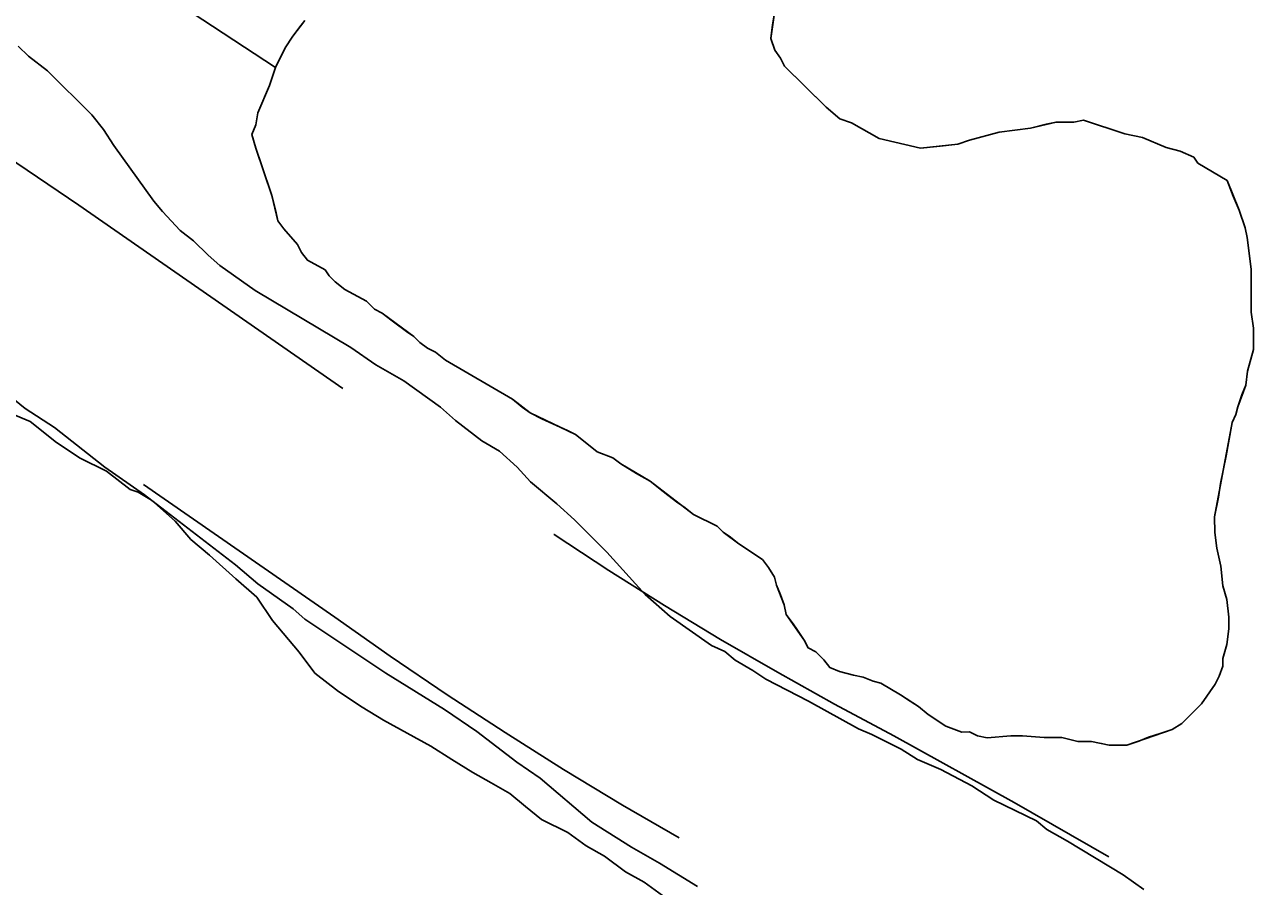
# Model space of a CAD drawing. Extents: x 3172231 to 3210228, y 940198 to 965780.
# Drawn here: x 3177136.2 to 3177327.6, y 963652.8 to 963787 of the extents above; entities that cross this region are included whole.
import ezdxf

# ---------------------------------------------------------------- set-up
doc = ezdxf.new("R2010")
doc.units = 0
for name, color, linetype in [('V-ROAD-CNTR', 7, 'Continuous'), ('V-SITE-VEGE', 7, 'Continuous'), ('V-TOPO-SHOR', 7, 'Continuous'), ('V-WETL-SWMP', 7, 'Continuous')]:
    doc.layers.add(name, color=color, linetype=linetype)

msp = doc.modelspace()

# ---------------------------------------------------------------- linework, layer by layer
at = {"layer": 'V-ROAD-CNTR'}
for points in [[(3177185.751, 963730.357), (3177144.608, 963758.88), (3177106.082, 963784.973), (3177106.082, 963784.972), (3177106.419, 963784.744), (3177103.928, 963786.369)], [(3177238.136, 963660.328), (3177229.316, 963665.453), (3177220.124, 963671.009), (3177211.028, 963676.728), (3177202.035, 963682.603), (3177193.146, 963688.633), (3177184.528, 963694.702), (3177154.704, 963715.377)], [(3177305.087, 963657.394), (3177290.335, 963665.871), (3177271.583, 963676.218), (3177262.373, 963681.147), (3177253.45, 963686.126), (3177244.612, 963691.261), (3177235.868, 963696.547), (3177227.216, 963701.986), (3177218.661, 963707.575), (3177218.639, 963707.59)]]:
    msp.add_lwpolyline(points, dxfattribs=at)
at = {"layer": 'V-SITE-VEGE'}
for p, q in [((3177177.99, 963785.23), (3177179.821, 963787.685)), ((3177253.021, 963788.838), (3177252.421, 963784.855)), ((3177135.181, 963783.686), (3177136.786, 963782.092)), ((3177176.772, 963783.389), (3177177.99, 963785.23)), ((3177252.421, 963784.855), (3177253.037, 963783.02)), ((3177136.786, 963782.092), (3177139.766, 963779.815)), ((3177175.25, 963780.321), (3177176.772, 963783.389)), ((3177253.037, 963783.02), (3177253.961, 963781.795)), ((3177253.961, 963781.795), (3177254.577, 963780.573)), ((3177139.766, 963779.815), (3177146.65, 963772.977)), ((3177174.338, 963777.562), (3177175.25, 963780.321)), ((3177254.577, 963780.573), (3177261.03, 963774.162)), ((3177172.516, 963773.267), (3177174.338, 963777.562)), ((3177261.03, 963774.162), (3177263.181, 963772.331)), ((3177146.65, 963772.977), (3177148.487, 963770.695)), ((3177172.215, 963771.428), (3177172.516, 963773.267)), ((3177263.181, 963772.331), (3177265.02, 963771.723)), ((3177299.629, 963771.834), (3177301.161, 963772.145)), ((3177301.161, 963772.145), (3177307.6, 963770.021)), ((3177148.487, 963770.695), (3177150.094, 963768.184)), ((3177171.606, 963769.892), (3177172.215, 963771.428)), ((3177265.02, 963771.723), (3177269.314, 963769.288)), ((3177283.405, 963769.026), (3177287.996, 963770.267)), ((3177287.996, 963770.267), (3177292.893, 963770.894)), ((3177292.893, 963770.894), (3177296.872, 963771.826)), ((3177296.872, 963771.826), (3177299.629, 963771.834)), ((3177150.094, 963768.184), (3177156.298, 963759.515)), ((3177172.227, 963767.752), (3177171.606, 963769.892)), ((3177269.314, 963769.288), (3177275.751, 963767.775)), ((3177275.751, 963767.775), (3177281.57, 963768.407)), ((3177281.57, 963768.407), (3177283.405, 963769.026)), ((3177307.6, 963770.021), (3177310.356, 963769.415)), ((3177310.356, 963769.415), (3177314.039, 963767.9)), ((3177174.701, 963760.412), (3177172.227, 963767.752)), ((3177314.039, 963767.9), (3177316.183, 963767.293)), ((3177316.183, 963767.293), (3177318.331, 963766.382)), ((3177318.331, 963766.382), (3177318.948, 963765.464)), ((3177318.948, 963765.464), (3177323.55, 963762.722)), ((3177323.55, 963762.722), (3177325.401, 963758.133)), ((3177156.298, 963759.515), (3177157.678, 963757.92)), ((3177175.633, 963756.431), (3177174.701, 963760.412)), ((3177157.678, 963757.92), (3177160.428, 963754.956)), ((3177325.401, 963758.133), (3177326.329, 963755.38)), ((3177160.428, 963754.956), (3177162.493, 963753.363)), ((3177176.554, 963755.208), (3177175.633, 963756.431)), ((3177178.707, 963752.767), (3177176.554, 963755.208)), ((3177326.329, 963755.38), (3177326.638, 963753.848)), ((3177162.493, 963753.363), (3177164.787, 963751.083)), ((3177326.638, 963753.848), (3177327.269, 963748.951)), ((3177164.787, 963751.083), (3177166.622, 963749.488)), ((3177179.323, 963751.542), (3177178.707, 963752.767)), ((3177180.247, 963750.319), (3177179.323, 963751.542)), ((3177166.622, 963749.488), (3177172.123, 963745.621)), ((3177183.008, 963748.798), (3177180.247, 963750.319)), ((3177183.622, 963747.88), (3177183.008, 963748.798)), ((3177184.544, 963746.965), (3177183.622, 963747.88)), ((3177327.269, 963748.951), (3177327.289, 963742.211)), ((3177172.123, 963745.621), (3177187.016, 963736.749)), ((3177186.08, 963745.744), (3177184.544, 963746.965)), ((3177189.455, 963743.917), (3177186.08, 963745.744)), ((3177190.684, 963742.699), (3177189.455, 963743.917)), ((3177191.912, 963742.089), (3177190.684, 963742.699)), ((3177196.823, 963738.429), (3177191.912, 963742.089)), ((3177327.289, 963742.211), (3177327.605, 963739.762)), ((3177327.605, 963739.762), (3177327.615, 963736.393)), ((3177197.745, 963737.511), (3177196.823, 963738.429)), ((3177198.974, 963736.598), (3177197.745, 963737.511)), ((3177187.016, 963736.749), (3177190.913, 963734.022)), ((3177200.203, 963735.99), (3177198.974, 963736.598)), ((3177201.735, 963734.769), (3177200.203, 963735.99)), ((3177327.615, 963736.393), (3177326.708, 963733.022)), ((3177190.913, 963734.022), (3177195.265, 963731.517)), ((3177212.169, 963728.674), (3177201.735, 963734.769)), ((3177326.708, 963733.022), (3177326.407, 963730.878)), ((3177195.265, 963731.517), (3177200.995, 963727.421)), ((3177326.407, 963730.878), (3177325.192, 963727.505)), ((3177136.281, 963727.206), (3177133.759, 963729.256)), ((3177214.934, 963726.54), (3177212.169, 963728.674)), ((3177140.864, 963724.248), (3177136.281, 963727.206)), ((3177200.995, 963727.421), (3177203.289, 963725.373)), ((3177221.987, 963723.194), (3177214.934, 963726.54)), ((3177324.891, 963726.278), (3177324.283, 963725.051)), ((3177325.192, 963727.505), (3177324.891, 963726.278)), ((3177148.659, 963718.1), (3177140.864, 963724.248)), ((3177203.289, 963725.373), (3177207.416, 963722.182)), ((3177324.283, 963725.051), (3177321.569, 963710.34)), ((3177225.364, 963720.447), (3177221.987, 963723.194)), ((3177207.416, 963722.182), (3177210.166, 963720.591)), ((3177210.166, 963720.591), (3177212.919, 963718.084)), ((3177227.818, 963719.536), (3177225.364, 963720.447)), ((3177229.047, 963718.623), (3177227.818, 963719.536)), ((3177233.651, 963715.88), (3177229.047, 963718.623)), ((3177154.848, 963713.777), (3177148.659, 963718.1)), ((3177212.919, 963718.084), (3177214.983, 963715.805)), ((3177214.983, 963715.805), (3177219.112, 963712.386)), ((3177240.405, 963710.695), (3177233.651, 963715.88)), ((3177169.063, 963702.847), (3177154.848, 963713.777)), ((3177219.112, 963712.386), (3177221.862, 963709.882)), ((3177221.862, 963709.882), (3177226.911, 963704.866)), ((3177244.085, 963708.868), (3177240.405, 963710.695)), ((3177245.009, 963707.953), (3177244.085, 963708.868)), ((3177321.569, 963710.34), (3177321.579, 963707.889)), ((3177247.464, 963706.122), (3177245.009, 963707.953)), ((3177321.579, 963707.889), (3177321.895, 963705.442)), ((3177251.147, 963703.684), (3177247.464, 963706.122)), ((3177321.895, 963705.442), (3177322.515, 963702.685)), ((3177226.911, 963704.866), (3177232.879, 963698.255)), ((3177252.07, 963702.462), (3177251.147, 963703.684)), ((3177172.501, 963699.885), (3177169.063, 963702.847)), ((3177252.994, 963700.934), (3177252.07, 963702.462)), ((3177322.515, 963702.685), (3177322.831, 963699.623)), ((3177178.002, 963696.015), (3177172.501, 963699.885)), ((3177253.303, 963699.709), (3177252.994, 963700.934)), ((3177254.538, 963696.65), (3177253.303, 963699.709)), ((3177322.831, 963699.623), (3177323.451, 963697.481)), ((3177232.879, 963698.255), (3177236.778, 963694.837)), ((3177323.451, 963697.481), (3177323.767, 963694.727)), ((3177179.837, 963694.421), (3177178.002, 963696.015)), ((3177254.849, 963695.12), (3177254.538, 963696.65)), ((3177192.443, 963686), (3177179.837, 963694.421)), ((3177236.778, 963694.837), (3177243.194, 963690.284)), ((3177257.618, 963691.147), (3177254.849, 963695.12)), ((3177323.767, 963694.727), (3177323.773, 963692.889)), ((3177323.773, 963692.889), (3177323.474, 963690.438)), ((3177243.194, 963690.284), (3177245.257, 963689.377)), ((3177258.235, 963689.924), (3177257.618, 963691.147)), ((3177259.462, 963689.316), (3177258.235, 963689.924)), ((3177323.474, 963690.438), (3177322.868, 963688.292)), ((3177245.257, 963689.377), (3177246.862, 963688.009)), ((3177246.862, 963688.009), (3177249.611, 963686.42)), ((3177260.692, 963688.093), (3177259.462, 963689.316)), ((3177261.614, 963686.87), (3177260.692, 963688.093)), ((3177322.868, 963688.292), (3177322.872, 963687.067)), ((3177201.61, 963680.315), (3177192.443, 963686)), ((3177249.611, 963686.42), (3177251.673, 963685.056)), ((3177263.148, 963686.264), (3177261.614, 963686.87)), ((3177265.294, 963685.658), (3177263.148, 963686.264)), ((3177322.872, 963687.067), (3177322.263, 963685.533)), ((3177251.673, 963685.056), (3177258.317, 963681.646)), ((3177266.826, 963685.357), (3177265.294, 963685.658)), ((3177268.358, 963684.749), (3177266.826, 963685.357)), ((3177269.587, 963684.446), (3177268.358, 963684.749)), ((3177272.655, 963682.619), (3177269.587, 963684.446)), ((3177321.655, 963684.306), (3177319.521, 963681.238)), ((3177322.263, 963685.533), (3177321.655, 963684.306)), ((3177275.418, 963680.792), (3177272.655, 963682.619)), ((3177206.652, 963676.901), (3177201.61, 963680.315)), ((3177258.317, 963681.646), (3177266.105, 963677.327)), ((3177276.951, 963679.569), (3177275.418, 963680.792)), ((3177319.521, 963681.238), (3177316.468, 963678.164)), ((3177279.714, 963677.74), (3177276.951, 963679.569)), ((3177316.468, 963678.164), (3177314.94, 963677.243)), ((3177212.841, 963672.119), (3177206.652, 963676.901)), ((3177266.105, 963677.327), (3177268.168, 963676.417)), ((3177268.168, 963676.417), (3177272.749, 963674.146)), ((3177282.168, 963676.829), (3177279.714, 963677.74)), ((3177283.392, 963676.833), (3177282.168, 963676.829)), ((3177284.619, 963676.225), (3177283.392, 963676.833)), ((3177289.827, 963676.241), (3177286.151, 963675.924)), ((3177291.664, 963676.247), (3177289.827, 963676.241)), ((3177295.035, 963675.95), (3177291.664, 963676.247)), ((3177314.94, 963677.243), (3177307.903, 963674.765)), ((3177286.151, 963675.924), (3177284.619, 963676.225)), ((3177297.792, 963675.961), (3177295.035, 963675.95)), ((3177300.243, 963675.354), (3177297.792, 963675.961)), ((3177302.388, 963675.361), (3177300.243, 963675.354)), ((3177305.146, 963674.759), (3177302.388, 963675.361)), ((3177307.903, 963674.765), (3177305.146, 963674.759)), ((3177272.749, 963674.146), (3177275.268, 963672.555)), ((3177275.268, 963672.555), (3177278.934, 963670.966)), ((3177216.509, 963669.616), (3177212.841, 963672.119)), ((3177278.934, 963670.966), (3177283.743, 963668.465)), ((3177224.533, 963662.782), (3177216.509, 963669.616)), ((3177283.743, 963668.465), (3177287.181, 963666.19)), ((3177287.181, 963666.19), (3177293.823, 963663.011)), ((3177293.823, 963663.011), (3177295.429, 963661.643)), ((3177230.722, 963658.915), (3177224.533, 963662.782)), ((3177295.429, 963661.643), (3177298.636, 963659.825)), ((3177298.636, 963659.825), (3177307.344, 963654.594)), ((3177235.074, 963656.415), (3177230.722, 963658.915)), ((3177241.032, 963652.775), (3177235.074, 963656.415)), ((3177307.344, 963654.594), (3177310.551, 963652.319))]:
    msp.add_line(p, q, dxfattribs=at)
at = {"layer": 'V-TOPO-SHOR'}
for points in [[(3177069, 963866.355), (3177108.892, 963858.051), (3177123.181, 963847.279), (3177139.229, 963823.975), (3177146.351, 963809.642), (3177149.913, 963802.475), (3177160.619, 963789.922), (3177175.25, 963780.321)], [(3177179.821, 963787.685), (3177178.906, 963786.458), (3177177.99, 963785.23), (3177176.772, 963783.389), (3177175.858, 963781.547), (3177175.25, 963780.321)], [(3177316.183, 963767.293), (3177314.039, 963767.9), (3177310.358, 963769.417), (3177307.6, 963770.021), (3177301.161, 963772.145), (3177299.629, 963771.834), (3177298.404, 963771.83), (3177296.872, 963771.826), (3177295.343, 963771.514), (3177292.893, 963770.894), (3177287.996, 963770.267), (3177283.405, 963769.026), (3177281.57, 963768.407), (3177278.813, 963768.092), (3177275.751, 963767.777), (3177269.314, 963769.288), (3177265.02, 963771.723), (3177263.181, 963772.331), (3177261.03, 963774.162), (3177257.649, 963777.521), (3177254.577, 963780.573), (3177253.961, 963781.795), (3177253.037, 963783.02), (3177252.421, 963784.855), (3177252.72, 963786.999), (3177253.021, 963788.838)], [(3177175.25, 963780.321), (3177174.338, 963777.562), (3177172.516, 963773.267), (3177172.215, 963771.428), (3177171.606, 963769.894), (3177172.227, 963767.752), (3177173.155, 963765), (3177174.701, 963760.41), (3177175.322, 963757.963), (3177175.633, 963756.431), (3177176.554, 963755.208), (3177178.707, 963752.767), (3177179.323, 963751.542), (3177180.247, 963750.319), (3177183.008, 963748.798), (3177183.622, 963747.88), (3177184.544, 963746.965), (3177186.08, 963745.744), (3177189.455, 963743.917), (3177190.684, 963742.697), (3177191.91, 963742.089), (3177193.446, 963740.868), (3177195.902, 963739.037), (3177196.823, 963738.429), (3177197.745, 963737.511), (3177198.974, 963736.598), (3177200.201, 963735.988), (3177201.735, 963734.769), (3177212.169, 963728.674)], [(3177212.169, 963728.674), (3177213.703, 963727.456), (3177214.932, 963726.54), (3177216.773, 963725.627), (3177220.761, 963723.802), (3177221.987, 963723.194), (3177223.523, 963721.973), (3177225.364, 963720.447), (3177227.818, 963719.536), (3177229.047, 963718.623), (3177231.502, 963717.099), (3177233.651, 963715.88), (3177235.185, 963714.66), (3177236.413, 963713.744), (3177237.947, 963712.524), (3177238.869, 963711.915), (3177240.405, 963710.695), (3177244.085, 963708.868), (3177245.009, 963707.953), (3177245.928, 963707.342), (3177247.464, 963706.122), (3177249.306, 963704.903), (3177251.147, 963703.684), (3177252.07, 963702.462), (3177252.994, 963700.934), (3177253.303, 963699.709), (3177253.922, 963698.179), (3177254.538, 963696.65), (3177254.849, 963695.12), (3177255.771, 963693.897), (3177256.388, 963692.98), (3177257.618, 963691.147), (3177258.235, 963689.924), (3177259.462, 963689.316), (3177260.692, 963688.093), (3177261.614, 963686.87), (3177263.148, 963686.264), (3177265.294, 963685.658), (3177266.826, 963685.357), (3177268.358, 963684.749), (3177269.587, 963684.446), (3177272.655, 963682.619), (3177273.574, 963682.008), (3177275.418, 963680.79), (3177276.951, 963679.569), (3177279.714, 963677.74), (3177282.168, 963676.829), (3177283.392, 963676.833), (3177284.619, 963676.225), (3177286.151, 963675.924), (3177289.827, 963676.241), (3177291.664, 963676.247), (3177295.035, 963675.95), (3177297.792, 963675.961), (3177300.243, 963675.354), (3177302.388, 963675.363), (3177303.92, 963675.062), (3177305.146, 963674.759), (3177307.903, 963674.767), (3177309.738, 963675.385), (3177311.268, 963676.004), (3177313.103, 963676.622), (3177314.94, 963677.241), (3177316.468, 963678.164), (3177317.383, 963679.086), (3177319.521, 963681.236), (3177321.655, 963684.306), (3177322.263, 963685.533), (3177322.872, 963687.067), (3177322.868, 963688.292), (3177323.474, 963690.438), (3177323.773, 963692.889), (3177323.767, 963694.727), (3177323.451, 963697.481), (3177322.831, 963699.623), (3177322.515, 963702.685), (3177321.895, 963705.442), (3177321.579, 963707.889), (3177321.571, 963710.34), (3177322.175, 963713.404), (3177322.474, 963715.551), (3177323.38, 963719.841), (3177324.283, 963725.051), (3177324.891, 963726.278), (3177325.192, 963727.505), (3177325.8, 963729.344), (3177326.407, 963730.878), (3177326.708, 963733.022), (3177327.615, 963736.393), (3177327.605, 963739.762), (3177327.289, 963742.211), (3177327.277, 963746.5), (3177327.269, 963748.951), (3177326.64, 963753.848), (3177326.329, 963755.38), (3177325.401, 963758.133), (3177324.475, 963760.275), (3177323.55, 963762.722), (3177318.946, 963765.464), (3177318.331, 963766.382), (3177316.183, 963767.293)]]:
    msp.add_lwpolyline(points, dxfattribs=at)
at = {"layer": 'V-WETL-SWMP'}
for p, q in [((3177134.188, 963726.398), (3177137.059, 963725.179)), ((3177137.059, 963725.179), (3177141.164, 963721.916)), ((3177141.164, 963721.916), (3177144.857, 963719.471)), ((3177144.857, 963719.471), (3177148.958, 963717.437)), ((3177148.958, 963717.437), (3177152.652, 963714.583)), ((3177152.652, 963714.583), (3177153.882, 963714.177)), ((3177153.882, 963714.177), (3177155.933, 963712.955)), ((3177155.933, 963712.955), (3177159.629, 963709.691)), ((3177159.629, 963709.691), (3177162.094, 963706.833)), ((3177162.094, 963706.833), (3177164.968, 963704.385)), ((3177164.968, 963704.385), (3177169.075, 963700.713)), ((3177169.075, 963700.713), (3177172.36, 963697.857)), ((3177172.36, 963697.857), (3177174.828, 963694.18)), ((3177174.828, 963694.18), (3177178.938, 963689.279)), ((3177178.938, 963689.279), (3177181.406, 963686.012)), ((3177181.406, 963686.012), (3177185.1, 963683.157)), ((3177185.1, 963683.157), (3177188.793, 963680.712)), ((3177188.793, 963680.712), (3177192.075, 963678.675)), ((3177192.075, 963678.675), (3177195.767, 963676.64)), ((3177195.767, 963676.64), (3177199.458, 963674.604)), ((3177199.458, 963674.604), (3177202.741, 963672.567)), ((3177202.741, 963672.567), (3177206.023, 963670.53)), ((3177206.023, 963670.53), (3177208.894, 963668.902)), ((3177208.894, 963668.902), (3177211.766, 963667.273)), ((3177211.766, 963667.273), (3177214.229, 963665.233)), ((3177214.229, 963665.233), (3177216.692, 963663.194)), ((3177216.692, 963663.194), (3177220.793, 963661.16)), ((3177220.793, 963661.16), (3177223.666, 963659.121)), ((3177223.666, 963659.121), (3177226.538, 963657.493)), ((3177226.538, 963657.493), (3177229.821, 963655.046)), ((3177229.821, 963655.046), (3177232.693, 963653.418)), ((3177232.693, 963653.418), (3177235.565, 963651.379))]:
    msp.add_line(p, q, dxfattribs=at)

doc.saveas('drawing.dxf')
